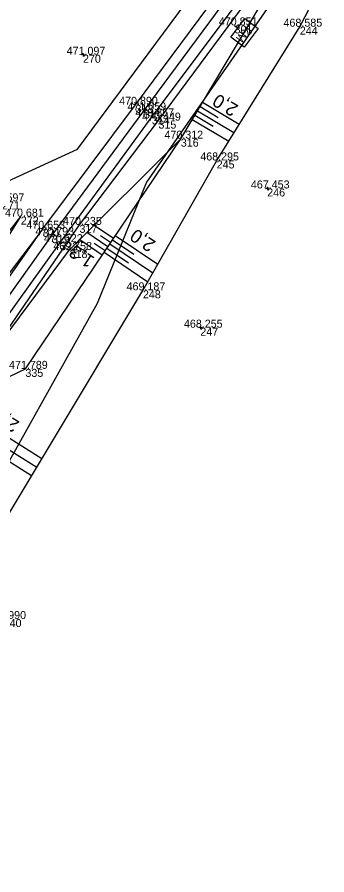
# Model space of a CAD drawing. Extents: x -1234191 to 23050, y -1290331 to -741191.
# Drawn here: x -865029.1 to -864982.6, y -1109485.3 to -1109356.7 of the extents above; entities that cross this region are included whole.
import ezdxf

# ---------------------------------------------------------------- set-up
doc = ezdxf.new("R2010")
doc.units = 0
for name, color, linetype in [('Vrstva 1', 7, 'Continuous'), ('Vrstva 4', 7, 'Continuous'), ('Vrstva 48', 7, 'Continuous'), ('Vrstva 49', 7, 'Continuous'), ('Vrstva 53', 7, 'Continuous'), ('Vrstva 60', 7, 'Continuous'), ('Vrstva 61', 7, 'Continuous'), ('Vrstva 7', 7, 'Continuous')]:
    doc.layers.add(name, color=color, linetype=linetype)

msp = doc.modelspace()

# ---------------------------------------------------------------- linework, layer by layer
at = {"layer": 'Vrstva 1'}
msp.add_lwpolyline([(-864996.36, -1109352.2), (-865010.07, -1109370.72), (-865023.87, -1109389.43), (-865037.45, -1109408.45), (-865050.38, -1109427.81), (-865062.44, -1109447.77), (-865074.05, -1109469.94), (-865084.22, -1109493.35), (-865092.42, -1109516.41), (-865099.29, -1109540.88), (-865104.41, -1109565.9), (-865107.71, -1109590.71), (-865109.28, -1109615.59), (-865109.15, -1109640.46), (-865108.99, -1109644.11), (-865107.54, -1109663.55), (-865104.76, -1109686.42), (-865101.34, -1109709.2), (-865098.14, -1109728.62)], dxfattribs=at)
at = {"layer": 'Vrstva 4'}
for points in [[(-865099.46, -1109728.78), (-865102.8, -1109709.46), (-865106.05, -1109686.69), (-865108.92, -1109663.45), (-865110.37, -1109644.19), (-865110.78, -1109615.56), (-865109.15, -1109590.49), (-865105.71, -1109565.59), (-865100.75, -1109540.54), (-865093.8, -1109515.89), (-865085.57, -1109492.89), (-865075.42, -1109469.27), (-865063.71, -1109447.05), (-865051.77, -1109426.69), (-865038.61, -1109407.59), (-865025.23, -1109388.47), (-865011.31, -1109369.88), (-864997.58, -1109351.34)], [(-864995.03, -1109353.16), (-865008.88, -1109371.61), (-865022.59, -1109390.47), (-865036.06, -1109409.18), (-865049.02, -1109428.3), (-865061.26, -1109448.45), (-865072.75, -1109470.52), (-865082.91, -1109493.9), (-865090.87, -1109516.83), (-865097.92, -1109541.12), (-865103.13, -1109566.01), (-865106.32, -1109590.81), (-865107.79, -1109615.61), (-865106.85, -1109640.78)], [(-865106.51, -1109640.76), (-865106.23, -1109615.62), (-865104.99, -1109590.97), (-865101.62, -1109566.53), (-865096.05, -1109541.79), (-865089.21, -1109517.45), (-865081.24, -1109494.46), (-865071.24, -1109471.23), (-865059.87, -1109449.17), (-865047.8, -1109429.06), (-865034.98, -1109410.06), (-865019.71, -1109387.88), (-865007.87, -1109372.25), (-864994.28, -1109353.87)], [(-865025.23, -1109388.47), (-865039.28, -1109406.97), (-865052.35, -1109426.28), (-865064.75, -1109446.05), (-865077.05, -1109468.96), (-865087.15, -1109492.27), (-865095.22, -1109515.37), (-865102.24, -1109540.21), (-865107.71, -1109565.22), (-865110.61, -1109590.38), (-865112.24, -1109614.6), (-865111.9, -1109641.9), (-865111.44, -1109641.88), (-865111.21, -1109646.91), (-865111.67, -1109646.94), (-865109.87, -1109663.57), (-865107.17, -1109686.81), (-865103.56, -1109709.42), (-865100.53, -1109728.92)]]:
    msp.add_lwpolyline(points, dxfattribs=at)
at = {"layer": 'Vrstva 48'}
for p, q in [((-865001.64, -1109370.14), (-864998.9, -1109371.78)), ((-865001.26, -1109369.49), (-864995.76, -1109372.78)), ((-865002.41, -1109371.43), (-864999.68, -1109373.06)), ((-865002.03, -1109370.78), (-864996.55, -1109374.05)), ((-865002.8, -1109372.07), (-864997.34, -1109375.33)), ((-865014.62, -1109389.91), (-865017.51, -1109387.96)), ((-865015.46, -1109391.15), (-865018.59, -1109389.04)), ((-865015.04, -1109390.53), (-865016.55, -1109389.51)), ((-865014.34, -1109389.49), (-865007.98, -1109393.78)), ((-865016.3, -1109392.4), (-865019.67, -1109390.12)), ((-865015.88, -1109391.77), (-865017.51, -1109390.68)), ((-865015.18, -1109390.74), (-865008.72, -1109395.09)), ((-865014.76, -1109390.11), (-865011.56, -1109392.28)), ((-865016.02, -1109391.98), (-865009.47, -1109396.4)), ((-865015.6, -1109391.36), (-865012.35, -1109393.55)), ((-865035.6, -1109416.49), (-865025.34, -1109422.89)), ((-865036.39, -1109417.76), (-865026.11, -1109424.17)), ((-865037.19, -1109419.03), (-865026.89, -1109425.46))]:
    msp.add_line(p, q, dxfattribs=at)
at = {"layer": 'Vrstva 49'}
for p, q in [((-865018.94, -1109362.34), (-865019.44, -1109362.41)), ((-865019.23, -1109362.13), (-865019.15, -1109362.63)), ((-864991.31, -1109382.38), (-864991.8, -1109382.46)), ((-864991.59, -1109382.17), (-864991.52, -1109382.67)), ((-865001.34, -1109403.25), (-865001.84, -1109403.32)), ((-865001.63, -1109403.04), (-865001.55, -1109403.53))]:
    msp.add_line(p, q, dxfattribs=at)
for points in [[(-865102.31, -1109644.4), (-865097.49, -1109593.64), (-865097.15, -1109585.14), (-865092.01, -1109565.72), (-865083.56, -1109541.07), (-865074.4, -1109516.31), (-865063.95, -1109493.53), (-865051.76, -1109467.58), (-865037.51, -1109443.13), (-865010.2, -1109397.69), (-864999.14, -1109378.22), (-864986.67, -1109358.17), (-864976.22, -1109337.91)], [(-865107.08, -1109643.27), (-865103.34, -1109641.31), (-865102.02, -1109605.81), (-865101.07, -1109592.33), (-865100.3, -1109585.18), (-865095.86, -1109568.24), (-865088.83, -1109539.81), (-865082.03, -1109519.31), (-865074.57, -1109497.95), (-865063.82, -1109473.56), (-865053.39, -1109452.58), (-865044.71, -1109431.09), (-865032.64, -1109411.74), (-865027.82, -1109409.46), (-865004.52, -1109374.96), (-864992.48, -1109354.8)], [(-865096.05, -1109541.79), (-865089.21, -1109517.45), (-865081.24, -1109494.46), (-865071.24, -1109471.23), (-865059.87, -1109449.17), (-865047.8, -1109429.06), (-865034.98, -1109410.06), (-865021.19, -1109391.64), (-865004.52, -1109374.96)], [(-865115.35, -1109584.49), (-865110.44, -1109566.48), (-865105.41, -1109538.88), (-865099.66, -1109516.59), (-865091.53, -1109491.21), (-865084.2, -1109472.92), (-865069.44, -1109441.49), (-865058.43, -1109423.28), (-865041.97, -1109403.81), (-865028.51, -1109386.64)], [(-865114.35, -1109598.7), (-865111.81, -1109590.16), (-865107.71, -1109565.22), (-865102.24, -1109540.21), (-865095.22, -1109515.37), (-865087.15, -1109492.27), (-865077.05, -1109468.96), (-865065.51, -1109446.12), (-865053.92, -1109425.41), (-865040.15, -1109405.1), (-865028.51, -1109386.64)]]:
    msp.add_lwpolyline(points, dxfattribs=at)
at = {"layer": 'Vrstva 53'}
for points in [[(-864967.77, -1109321.15), (-865009.64, -1109381.5), (-865017.07, -1109399.67), (-865034.88, -1109431.45), (-865055.67, -1109469.31), (-865080.16, -1109528.98), (-865095.11, -1109582.01), (-865101.16, -1109584.38), (-865103.14, -1109621.74), (-865100.25, -1109665.57), (-865087.04, -1109733.37)], [(-865107.27, -1109726.91), (-865118.55, -1109651.6), (-865121.11, -1109562.14), (-865118.34, -1109533.79), (-865108.94, -1109497.87), (-865096.22, -1109463.11), (-865076.12, -1109424.73), (-865059.25, -1109404.78), (-865043.66, -1109387.39), (-865019.99, -1109376.51), (-864993.23, -1109340.35)]]:
    msp.add_lwpolyline(points, dxfattribs=at)
at = {"layer": 'Vrstva 60'}
for p, q in [((-864996.46, -1109357.98), (-864996.46, -1109357.98)), ((-864986.67, -1109358.17), (-864986.67, -1109358.17)), ((-865019.19, -1109362.38), (-865019.19, -1109362.38)), ((-865011.31, -1109369.88), (-865011.31, -1109369.88)), ((-865010.07, -1109370.72), (-865010.07, -1109370.72)), ((-865008.88, -1109371.61), (-865008.88, -1109371.61)), ((-865007.87, -1109372.25), (-865007.87, -1109372.25)), ((-865004.52, -1109374.96), (-865004.52, -1109374.96)), ((-864999.14, -1109378.22), (-864999.14, -1109378.22)), ((-864991.56, -1109382.42), (-864991.56, -1109382.42)), ((-865028.51, -1109386.64), (-865028.51, -1109386.64)), ((-865019.71, -1109387.88), (-865019.71, -1109387.88)), ((-865025.23, -1109388.47), (-865025.23, -1109388.47)), ((-865023.87, -1109389.43), (-865023.87, -1109389.43)), ((-865022.59, -1109390.47), (-865022.59, -1109390.47)), ((-865021.19, -1109391.64), (-865021.19, -1109391.64)), ((-865010.2, -1109397.69), (-865010.2, -1109397.69)), ((-865001.59, -1109403.29), (-865001.59, -1109403.29)), ((-865027.82, -1109409.46), (-865027.82, -1109409.46))]:
    msp.add_line(p, q, dxfattribs=at)
at = {"layer": 'Vrstva 7'}
msp.add_line((-864996.46, -1109357.98), (-864995.96, -1109358.35), dxfattribs=at)
msp.add_lwpolyline([(-864994.92, -1109356.95), (-864992.93, -1109358.43), (-864995, -1109361.23), (-864997, -1109359.76)], close=True, dxfattribs=at)

# ---------------------------------------------------------------- texts
at = {"layer": 'Vrstva 48'}
for s, rotation, p in [('2,0', 149.1509, (-864995.76, -1109370.04)), ('2,0', 145.968, (-865008.15, -1109390.43)), ('1,3', 145.968, (-865017.3, -1109392.84)), ('2,3', 148.0335, (-865028.58, -1109417.44))]:
    msp.add_text(s, height=2, rotation=rotation, dxfattribs=at).set_placement(p)
at = {"layer": 'Vrstva 60'}
for s, p in [('301', (-864996.46, -1109359.18)), ('244', (-864986.67, -1109359.37)), ('270', (-865019.19, -1109363.58)), ('313', (-865011.31, -1109371.08)), ('311', (-865010.07, -1109371.92)), ('314', (-865008.88, -1109372.81)), ('315', (-865007.87, -1109373.45)), ('316', (-865004.52, -1109376.16)), ('245', (-864999.14, -1109379.42)), ('246', (-864991.56, -1109383.62)), ('271', (-865031.33, -1109385.56)), ('272', (-865028.51, -1109387.84)), ('317', (-865019.71, -1109389.07)), ('321', (-865025.23, -1109389.67)), ('319', (-865023.87, -1109390.62)), ('322', (-865022.59, -1109391.67)), ('318', (-865021.19, -1109392.84)), ('248', (-865010.2, -1109398.89)), ('247', (-865001.59, -1109404.49)), ('335', (-865027.82, -1109410.66)), ('540', (-865031.08, -1109448.16))]:
    msp.add_text(s, height=1.2, dxfattribs=at).set_placement(p)
at = {"layer": 'Vrstva 61'}
for s, p in [('470.851', (-864998.82, -1109357.98)), ('468.585', (-864989.12, -1109358.17)), ('471.097', (-865021.64, -1109362.38)), ('470.890', (-865013.76, -1109369.88)), ('471.059', (-865012.52, -1109370.72)), ('470.857', (-865011.33, -1109371.61)), ('470.449', (-865010.32, -1109372.25)), ('470.312', (-865006.97, -1109374.96)), ('468.295', (-865001.6, -1109378.22)), ('467.453', (-864994.01, -1109382.42)), ('470.597', (-865033.78, -1109384.36)), ('470.681', (-865030.87, -1109386.64)), ('470.235', (-865022.17, -1109387.88)), ('470.653', (-865027.68, -1109388.47)), ('470.793', (-865026.32, -1109389.43)), ('470.522', (-865025.04, -1109390.47)), ('469.758', (-865023.64, -1109391.64)), ('469.187', (-865012.65, -1109397.69)), ('468.255', (-865004.05, -1109403.29)), ('471.789', (-865030.28, -1109409.46)), ('468.990', (-865033.53, -1109446.96))]:
    msp.add_text(s, height=1.2, dxfattribs=at).set_placement(p)
at = {"layer": 'Vrstva 7'}
msp.add_text('KM', height=1.247, rotation=233.4908, dxfattribs=at).set_placement((-864994.86, -1109357.9))

doc.saveas('drawing.dxf')
